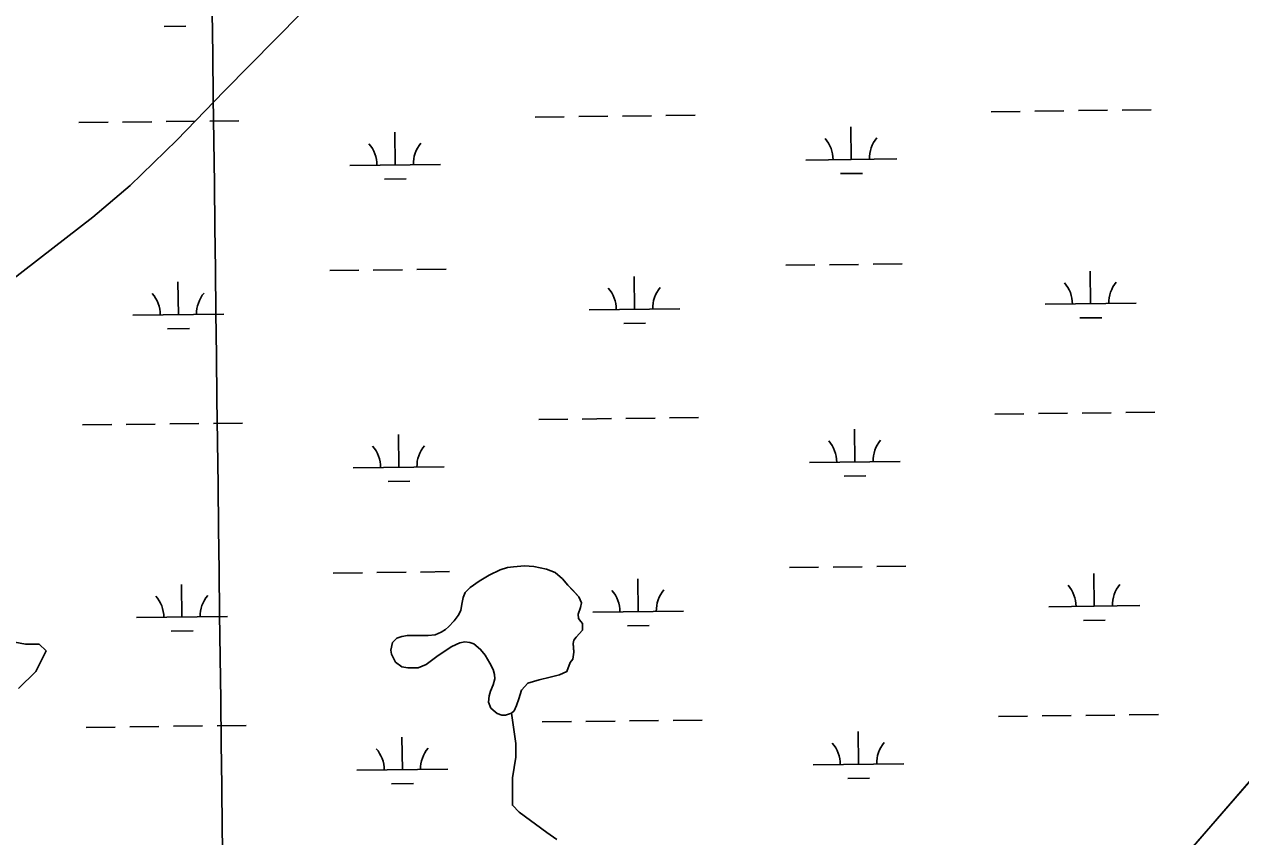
# Model space of a CAD drawing. Extents: x 3694830 to 3732949, y 415201 to 440970.
# Drawn here: x 3725287 to 3726626, y 422296 to 423190 of the extents above; entities that cross this region are included whole.
import ezdxf

# ---------------------------------------------------------------- set-up
doc = ezdxf.new("R2010")
doc.units = 0
for name, color, linetype in [('V-GRID-MAJR', 7, 'Continuous'), ('V-TOPO-SHOR', 7, 'Continuous'), ('V-WETL-SWMP', 7, 'Continuous')]:
    doc.layers.add(name, color=color, linetype=linetype)

msp = doc.modelspace()

# ---------------------------------------------------------------- linework, layer by layer
at = {"layer": 'V-GRID-MAJR'}
msp.add_spline([(3725521.948, 420931.967), (3725447.9250000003, 426990.407), (3725373.878, 433050.776), (3725299.8310000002, 439111.152), (3725299.808, 439113.075)], degree=3, dxfattribs=at)
at = {"layer": 'V-TOPO-SHOR'}
for points in [[(3725241.608, 422884.316), (3725362.919, 422977.965), (3725403.981, 423012.57800000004), (3725455.245, 423062.49), (3725507.313, 423116.424), (3725592.393, 423202.563)], [(3725373.2184458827, 420930.19287325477), (3725395.242, 420953.689), (3725453.5470000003, 421021.56200000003), (3725582.1350000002, 421171.418), (3725680.1070000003, 421276.022), (3725787.662, 421396.598), (3725977.216, 421612.463), (3726142.543, 421797.186), (3726227.472, 421895.67100000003), (3726337.796, 422019.173), (3726533.74, 422239.831), (3726684.9560000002, 422414.173), (3726708.651, 422440.525), (3726786.389, 422526.498), (3726945.593, 422700.84)], [(3725888.133, 422487.854), (3725884.4280000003, 422478.06200000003), (3725876.223, 422474.36), (3725865.904, 422471.71400000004), (3725853.73, 422468.803), (3725841.293, 422465.365), (3725834.411, 422457.429), (3725831.4990000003, 422447.902), (3725828.853, 422440.492), (3725826.207, 422434.67100000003), (3725823.559, 422432.29000000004), (3725816.68, 422430.174), (3725812.711, 422430.174), (3725807.683, 422432.028), (3725805.301, 422433.615), (3725800.54, 422437.85000000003), (3725798.1580000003, 422444.201), (3725798.688, 422451.344), (3725800.275, 422456.37200000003), (3725803.188, 422463.518), (3725805.041, 422470.13300000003), (3725804.7770000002, 422474.63), (3725803.19, 422480.188), (3725799.485, 422487.07), (3725794.4590000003, 422496.066), (3725789.431, 422502.417), (3725782.024, 422508.506), (3725777.524, 422510.093), (3725772.2320000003, 422510.624), (3725766.676, 422509.565), (3725757.941, 422505.596), (3725742.858, 422495.806), (3725729.361, 422485.753), (3725720.893, 422482.05), (3725709.514, 422482.05), (3725702.899, 422483.375), (3725695.754, 422488.403), (3725691.52, 422497.135), (3725690.728, 422501.371), (3725692.5810000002, 422510.101), (3725697.0810000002, 422514.601), (3725702.901, 422516.716), (3725708.988, 422517.773), (3725716.662, 422517.773), (3725724.866, 422517.509), (3725731.745, 422517.507), (3725739.419, 422518.3), (3725746.036, 422521.476), (3725750.8000000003, 422524.12200000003), (3725753.974, 422527.03), (3725760.325, 422533.911), (3725764.827, 422539.732), (3725767.737, 422545.288), (3725768.796, 422552.169), (3725770.1210000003, 422559.313), (3725772.502, 422564.869), (3725777.794, 422570.425), (3725787.85, 422577.304), (3725798.703, 422584.184), (3725810.876, 422590.004), (3725819.078, 422592.386), (3725825.693, 422593.179), (3725837.602, 422594.235), (3725847.9220000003, 422593.707), (3725861.947, 422590.528), (3725871.472, 422587.088), (3725879.41, 422579.942), (3725885.497, 422573.061), (3725890.523, 422567.76900000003), (3725897.666, 422560.093), (3725900.312, 422553.478), (3725899.517, 422548.45), (3725896.6070000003, 422541.30700000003), (3725897.136, 422536.543), (3725899.782, 422533.102), (3725901.369, 422530.721), (3725901.633, 422523.575), (3725894.487, 422515.901), (3725892.106, 422512.727), (3725891.311, 422509.022), (3725891.575, 422505.053), (3725892.1040000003, 422499.233), (3725890.781, 422491.559), (3725888.133, 422487.854)], [(3725247.095520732, 422515.86820445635), (3725288.602961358, 422508.3213970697), (3725303.6965761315, 422508.3213970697), (3725311.2433835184, 422500.77458968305), (3725299.923172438, 422478.1341675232), (3725281.0561539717, 422459.2671490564)], [(3725873.480533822, 422293.2373865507), (3725862.160322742, 422300.7841939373), (3725831.9730931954, 422323.42461609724), (3725824.4262858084, 422330.97142348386), (3725824.4262858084, 422346.0650382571), (3725824.4262858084, 422361.1586530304), (3725828.1996895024, 422383.7990751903), (3725828.1996895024, 422398.89268996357), (3725823.559, 422432.29000000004)]]:
    msp.add_lwpolyline(points, dxfattribs=at)
at = {"layer": 'V-WETL-SWMP'}
for p, q in [((3725441.114272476, 423187.68397557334), (3725465.1125615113, 423187.9702095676)), ((3726351.2694413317, 423093.89219790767), (3726383.267160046, 423094.2738432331)), ((3726399.266019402, 423094.46466589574), (3726431.2637381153, 423094.84631122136)), ((3726447.262597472, 423095.0371338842), (3726479.260316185, 423095.4187792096)), ((3726495.259175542, 423095.60960187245), (3726527.2568942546, 423095.9912471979)), ((3725347.525003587, 423081.9202702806), (3725379.5227222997, 423082.301915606)), ((3725395.5215816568, 423082.49273826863), (3725427.51930037, 423082.87438359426)), ((3725443.518159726, 423083.0652062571), (3725475.5158784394, 423083.44685158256)), ((3725491.514737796, 423083.63767424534), (3725523.5124565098, 423084.0193195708)), ((3725849.3972224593, 423087.9062340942), (3725881.3949411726, 423088.2878794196)), ((3725897.3938005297, 423088.4787020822), (3725929.3915192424, 423088.8603474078)), ((3725945.390378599, 423089.05117007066), (3725977.388097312, 423089.43281539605)), ((3725993.386956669, 423089.6236380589), (3726025.384675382, 423090.00528338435)), ((3725695.4214084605, 423035.3241151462), (3725694.9920611, 423071.32155422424)), ((3726197.2936273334, 423041.31007895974), (3726196.864279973, 423077.3075180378)), ((3726147.297191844, 423040.71375813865), (3726247.2900628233, 423041.90639978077)), ((3725645.424972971, 423034.7277943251), (3725745.4178439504, 423035.9204359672)), ((3725683.606298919, 423019.7510958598), (3725707.6045879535, 423020.03732985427)), ((3726185.4785177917, 423025.7370596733), (3726209.4768068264, 423026.0232936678)), ((3725671.391898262, 422919.5973002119), (3725703.389616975, 422919.97894553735)), ((3725719.3884763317, 422920.16976820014), (3725751.3861950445, 422920.5514135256)), ((3726125.2675390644, 422925.010796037), (3726157.265257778, 422925.3924413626)), ((3726173.2641171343, 422925.58326402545), (3726205.261835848, 422925.9649093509)), ((3726221.260695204, 422926.1557320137), (3726253.258413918, 422926.53737733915)), ((3725456.8969690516, 422870.60566026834), (3725456.467621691, 422906.6030993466)), ((3725623.3953201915, 422919.0248322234), (3725655.393038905, 422919.4064775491)), ((3725958.7691879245, 422876.59162408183), (3725958.339840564, 422912.5890631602)), ((3726460.6414067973, 422882.5775878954), (3726460.212059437, 422918.57502697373)), ((3726410.644971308, 422881.98126707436), (3726510.637842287, 422883.1739087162)), ((3725406.9005335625, 422870.00933944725), (3725506.893404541, 422871.20198108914)), ((3725908.7727524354, 422875.9953032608), (3726008.765623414, 422877.1879449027)), ((3726448.8262972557, 422867.00456860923), (3726472.8245862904, 422867.2908026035)), ((3725445.0818595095, 422855.0326409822), (3725469.080148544, 422855.3188749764)), ((3725946.9540783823, 422861.0186047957), (3725970.9523674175, 422861.30483879)), ((3726355.237028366, 422761.2408633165), (3726387.234747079, 422761.622508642)), ((3726403.233606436, 422761.8133313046), (3726435.231325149, 422762.1949766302)), ((3726451.2301845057, 422762.38579929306), (3726483.227903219, 422762.76744461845)), ((3726499.226762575, 422762.9582672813), (3726531.224481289, 422763.33991260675)), ((3725351.49259062, 422749.26893568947), (3725383.490309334, 422749.65058101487)), ((3725399.48916869, 422749.8414036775), (3725431.4868874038, 422750.2230490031)), ((3725447.48574676, 422750.41387166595), (3725479.483465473, 422750.7955169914)), ((3725495.4823248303, 422750.9863396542), (3725527.480043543, 422751.36798497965)), ((3725853.364809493, 422755.254899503), (3725885.3625282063, 422755.6365448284)), ((3725901.361387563, 422755.82736749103), (3725933.3591062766, 422756.20901281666)), ((3725949.3579656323, 422756.3998354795), (3725981.355684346, 422756.7814808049)), ((3725997.3545437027, 422756.97230346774), (3726029.352262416, 422757.3539487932)), ((3725699.3889954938, 422702.67278055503), (3725698.9596481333, 422738.6702196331)), ((3726201.261214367, 422708.6587443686), (3726200.8318670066, 422744.65618344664)), ((3726151.264778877, 422708.0624235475), (3726251.2576498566, 422709.2550651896)), ((3725649.3925600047, 422702.07645973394), (3725749.385430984, 422703.26910137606)), ((3726189.446104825, 422693.08572508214), (3726213.4443938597, 422693.37195907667)), ((3725687.5738859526, 422687.09976126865), (3725711.572174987, 422687.3859952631)), ((3725627.3629072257, 422586.3734976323), (3725659.360625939, 422586.75514295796)), ((3725675.3594852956, 422586.94596562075), (3725707.357204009, 422587.3276109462)), ((3725723.356063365, 422587.51843360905), (3725755.3537820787, 422587.90007893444)), ((3725810.87566558, 422590.00480522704), (3725798.702669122, 422584.18380419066)), ((3725819.0786630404, 422592.3858059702), (3725810.87566558, 422590.00480522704)), ((3725825.69466088, 422593.17880660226), (3725819.0786630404, 422592.3858059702)), ((3725837.602656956, 422594.2358077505), (3725825.69466088, 422593.178806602)), ((3725847.922653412, 422593.7058087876), (3725837.602656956, 422594.2358077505)), ((3725861.947648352, 422590.5288102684), (3725847.922653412, 422593.7058087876)), ((3725871.4736447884, 422587.08781131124), (3725861.947648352, 422590.5288102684)), ((3725879.4106413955, 422579.941812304), (3725871.4736447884, 422587.08781131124)), ((3726129.235126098, 422592.3594614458), (3726161.2328448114, 422592.74110677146)), ((3726177.2317041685, 422592.9319294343), (3726209.2294228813, 422593.31357475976)), ((3726225.228282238, 422593.50439742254), (3726257.226000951, 422593.886042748)), ((3726464.6089938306, 422549.92625330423), (3726464.17964647, 422585.9236923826)), ((3725460.864556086, 422537.9543256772), (3725460.4352087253, 422573.9517647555)), ((3725787.851672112, 422577.30480331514), (3725777.7956748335, 422570.42580251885)), ((3725798.702669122, 422584.1838041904), (3725787.851672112, 422577.30480331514)), ((3725885.4966386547, 422573.0608131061), (3725879.4106413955, 422579.941812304)), ((3725897.667633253, 422560.09381468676), (3725885.4966386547, 422573.0608131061)), ((3725962.736774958, 422543.9402894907), (3725962.3074275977, 422579.937728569)), ((3725770.12067633, 422559.3128020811), (3725768.7966760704, 422552.1688021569)), ((3725772.502676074, 422564.869802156), (3725770.12067633, 422559.3128020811)), ((3725777.7956748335, 422570.42580251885), (3725772.502676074, 422564.869802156)), ((3725900.313631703, 422553.4778151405), (3725897.667633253, 422560.09381468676)), ((3725767.7376757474, 422545.28780225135), (3725764.8266761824, 422539.7318021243)), ((3725768.7966760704, 422552.1688021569), (3725767.7376757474, 422545.28780225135)), ((3725896.6076317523, 422541.30581512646), (3725899.5186314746, 422548.4498152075)), ((3725899.5186314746, 422548.4498152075), (3725900.313631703, 422553.4778151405)), ((3726414.612558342, 422549.3299324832), (3726514.6054293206, 422550.52257412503)), ((3725410.868120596, 422537.3580048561), (3725510.860991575, 422538.550646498)), ((3725760.326677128, 422533.91080184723), (3725753.975678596, 422527.03080141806)), ((3725764.8266761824, 422539.7318021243), (3725760.326677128, 422533.91080184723)), ((3725897.1356311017, 422536.54281531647), (3725896.6076317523, 422541.30581512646)), ((3725899.7816298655, 422533.10181567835), (3725897.1356311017, 422536.54281531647)), ((3725901.3696290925, 422530.7198159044), (3725899.7816298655, 422533.10181567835)), ((3725912.740339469, 422543.34396866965), (3726012.7332104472, 422544.53661031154)), ((3726452.793884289, 422534.3532340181), (3726476.7921733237, 422534.6394680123)), ((3725449.0494465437, 422522.38130639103), (3725473.047735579, 422522.6675403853)), ((3725739.4206826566, 422518.2998002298), (3725731.7466851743, 422517.50679949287)), ((3725746.036680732, 422521.4748007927), (3725739.4206826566, 422518.2998002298)), ((3725750.7996793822, 422524.12080118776), (3725746.036680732, 422521.4748007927)), ((3725753.975678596, 422527.03080141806), (3725750.7996793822, 422524.12080118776)), ((3725894.487629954, 422515.9018156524), (3725901.633628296, 422523.57581613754)), ((3725901.633628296, 422523.57581613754), (3725901.3696290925, 422530.7198159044)), ((3725950.921665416, 422528.36727020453), (3725974.9199544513, 422528.6535041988)), ((3725692.5816976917, 422510.1017958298), (3725690.728697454, 422501.36979589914)), ((3725697.080696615, 422514.599796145), (3725692.5816976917, 422510.1017958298)), ((3725702.902694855, 422516.71579666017), (3725697.080696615, 422514.599796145)), ((3725708.9886929, 422517.7737972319), (3725702.902694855, 422516.71579665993)), ((3725716.6626903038, 422517.772797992), (3725708.9886929, 422517.77379723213)), ((3725724.866687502, 422517.5077988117), (3725716.6626903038, 422517.772797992)), ((3725731.7466851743, 422517.50679949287), (3725724.866687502, 422517.5077988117)), ((3725742.858679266, 422495.80680122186), (3725757.9426751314, 422505.5958024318)), ((3725757.9426751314, 422505.5958024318), (3725766.67567257, 422509.5648031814)), ((3725766.67567257, 422509.5648031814), (3725772.2326707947, 422510.6228037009)), ((3725772.2326707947, 422510.6228037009), (3725777.5246689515, 422510.09280424)), ((3725777.5246689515, 422510.09280424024), (3725782.023667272, 422508.50480473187)), ((3725782.023667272, 422508.50480473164), (3725789.431664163, 422502.4178056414)), ((3725891.3116303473, 422509.02281553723), (3725892.1056304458, 422512.7268155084)), ((3725892.1046291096, 422499.2318158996), (3725891.3116303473, 422509.02281553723)), ((3725892.1056304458, 422512.7268155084), (3725894.487629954, 422515.9018156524)), ((3725690.728697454, 422501.36979589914), (3725691.521696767, 422497.13579610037)), ((3725691.521696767, 422497.13579610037), (3725695.7546944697, 422488.4027967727)), ((3725729.3616828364, 422485.75280017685), (3725742.858679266, 422495.80680122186)), ((3725789.431664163, 422502.4178056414), (3725794.459661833, 422496.0658063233)), ((3725794.459661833, 422496.0658063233), (3725799.4856592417, 422487.0688070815)), ((3725888.1336293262, 422487.85281583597), (3725890.7806287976, 422491.5578159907)), ((3725890.7806287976, 422491.5578159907), (3725892.1046291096, 422499.2318158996)), ((3725695.7546944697, 422488.4027967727), (3725702.8996915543, 422483.37379762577)), ((3725702.8996915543, 422483.37379762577), (3725709.514689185, 422482.04979831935)), ((3725709.514689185, 422482.0497983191), (3725720.8936853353, 422482.04879944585)), ((3725720.8936853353, 422482.04879944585), (3725729.3616828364, 422485.75280017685)), ((3725799.4856592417, 422487.0688070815), (3725803.189657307, 422480.187807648)), ((3725803.189657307, 422480.187807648), (3725804.7766562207, 422474.63080796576)), ((3725876.2246320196, 422474.358815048), (3725884.428629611, 422478.06281575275)), ((3725884.428629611, 422478.06281575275), (3725888.1336293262, 422487.85281583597)), ((3725805.041655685, 422470.1318081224), (3725803.1886556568, 422463.5168081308)), ((3725804.7766562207, 422474.63080796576), (3725805.041655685, 422470.1318081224)), ((3725834.4126444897, 422457.4278113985), (3725841.293642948, 422465.36481184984)), ((3725841.293642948, 422465.36481184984), (3725853.73163908, 422468.80381298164)), ((3725853.73163908, 422468.8038129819), (3725865.90363525, 422471.71381410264)), ((3725865.90363525, 422471.7138141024), (3725876.2246320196, 422474.3588150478)), ((3725798.6886559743, 422451.34480803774), (3725798.158655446, 422444.19980819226)), ((3725800.2766559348, 422456.37280804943), (3725798.6886559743, 422451.34480803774)), ((3725803.1886556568, 422463.5168081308), (3725800.2766559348, 422456.37280804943)), ((3725831.5006445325, 422447.90181138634), (3725834.4126444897, 422457.4278113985)), ((3725798.158655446, 422444.19980819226), (3725800.539654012, 422437.8488086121)), ((3725826.207645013, 422434.6708112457), (3725828.8536446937, 422440.4918113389)), ((3725828.8536446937, 422440.4918113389), (3725831.500644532, 422447.90181138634)), ((3725800.539654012, 422437.8488086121), (3725805.3016519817, 422433.6148092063)), ((3725805.3016519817, 422433.6148092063), (3725807.6836510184, 422432.0268094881)), ((3725807.6836510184, 422432.0268094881), (3725812.7106491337, 422430.17381003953)), ((3725812.7106491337, 422430.17381003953), (3725816.680647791, 422430.17381043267)), ((3725816.680647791, 422430.17381043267), (3725823.560645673, 422432.28981105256)), ((3725823.560645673, 422432.28981105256), (3725826.207645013, 422434.6708112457)), ((3726001.3221307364, 422424.3209688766), (3726033.3198494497, 422424.70261420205)), ((3726359.2046153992, 422428.58952872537), (3726391.2023341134, 422428.9711740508)), ((3726407.2011934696, 422429.16199671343), (3726439.198912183, 422429.54364203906)), ((3726455.1977715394, 422429.7344647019), (3726487.1954902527, 422430.1161100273)), ((3726503.1943496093, 422430.30693269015), (3726535.192068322, 422430.6885780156)), ((3725355.4601776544, 422416.6176010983), (3725387.457896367, 422416.9992464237)), ((3725403.456755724, 422417.1900690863), (3725435.4544744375, 422417.57171441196)), ((3725451.4533337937, 422417.7625370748), (3725483.451052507, 422418.14418240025)), ((3725499.4499118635, 422418.33500506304), (3725531.4476305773, 422418.7166503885)), ((3725857.332396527, 422422.6035649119), (3725889.33011524, 422422.98521023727)), ((3725905.328974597, 422423.1760328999), (3725937.32669331, 422423.5576782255)), ((3725953.3255526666, 422423.74850088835), (3725985.3232713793, 422424.1301462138)), ((3726205.228801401, 422376.00740977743), (3726204.7994540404, 422412.0048488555)), ((3726684.957373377, 422414.17389073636), (3726533.739407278, 422239.8308808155)), ((3725703.356582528, 422370.0214459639), (3725702.9272351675, 422406.01888504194)), ((3726155.2323659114, 422375.41108895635), (3726255.225236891, 422376.60373059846)), ((3725653.3601470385, 422369.42512514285), (3725753.353018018, 422370.6177667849)), ((3726193.413691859, 422360.434390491), (3726217.4119808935, 422360.7206244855)), ((3725691.5414729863, 422354.4484266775), (3725715.539762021, 422354.73466067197))]:
    msp.add_line(p, q, dxfattribs=at)
for centre, radius, start, end in [((3725640.176747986, 423035.14003429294), 35.24628790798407, 359.911529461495, 41.4551877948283), ((3725750.6547436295, 423036.4577348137), 35.246287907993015, 139.9115266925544, 181.45518502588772), ((3726142.048966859, 423041.1259981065), 35.24628790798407, 359.911529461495, 41.4551877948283), ((3726252.5269625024, 423042.44369862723), 35.246287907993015, 139.9115266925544, 181.45518502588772), ((3726515.8747419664, 422883.71120756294), 35.246287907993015, 139.9115266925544, 181.45518502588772), ((3725401.6523085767, 422870.4215794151), 35.24628790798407, 359.911529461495, 41.4551877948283), ((3725512.1303042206, 422871.73927993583), 35.246287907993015, 139.9115266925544, 181.45518502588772), ((3725903.5245274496, 422876.40754322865), 35.24628790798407, 359.911529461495, 41.4551877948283), ((3726014.0025230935, 422877.7252437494), 35.246287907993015, 139.9115266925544, 181.45518502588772), ((3726405.396746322, 422882.3935070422), 35.24628790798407, 359.911529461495, 41.4551877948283), ((3726256.494549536, 422709.7923640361), 35.246287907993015, 139.9115266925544, 181.45518502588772), ((3725644.1443350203, 422702.4886997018), 35.24628790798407, 359.911529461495, 41.4551877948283), ((3725754.6223306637, 422703.80640022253), 35.246287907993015, 139.9115266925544, 181.45518502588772), ((3726146.0165538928, 422708.47466351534), 35.24628790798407, 359.911529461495, 41.4551877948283), ((3726409.364333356, 422549.74217245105), 35.24628790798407, 359.911529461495, 41.4551877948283), ((3726519.842329, 422551.0598729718), 35.246287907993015, 139.9115266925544, 181.45518502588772), ((3725405.6198956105, 422537.77024482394), 35.24628790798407, 359.911529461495, 41.4551877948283), ((3725516.0978912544, 422539.0879453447), 35.246287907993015, 139.9115266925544, 181.45518502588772), ((3725907.492114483, 422543.7562086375), 35.24628790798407, 359.911529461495, 41.4551877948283), ((3726017.9701101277, 422545.07390915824), 35.246287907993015, 139.9115266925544, 181.45518502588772), ((3726149.9841409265, 422375.8233289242), 35.24628790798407, 359.911529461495, 41.4551877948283), ((3726260.46213657, 422377.14102944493), 35.246287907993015, 139.9115266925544, 181.45518502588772), ((3725648.1119220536, 422369.83736511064), 35.24628790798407, 359.911529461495, 41.4551877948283), ((3725758.589917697, 422371.1550656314), 35.246287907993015, 139.9115266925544, 181.45518502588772)]:
    msp.add_arc(centre, radius, start, end, dxfattribs=at)

doc.saveas('drawing.dxf')
